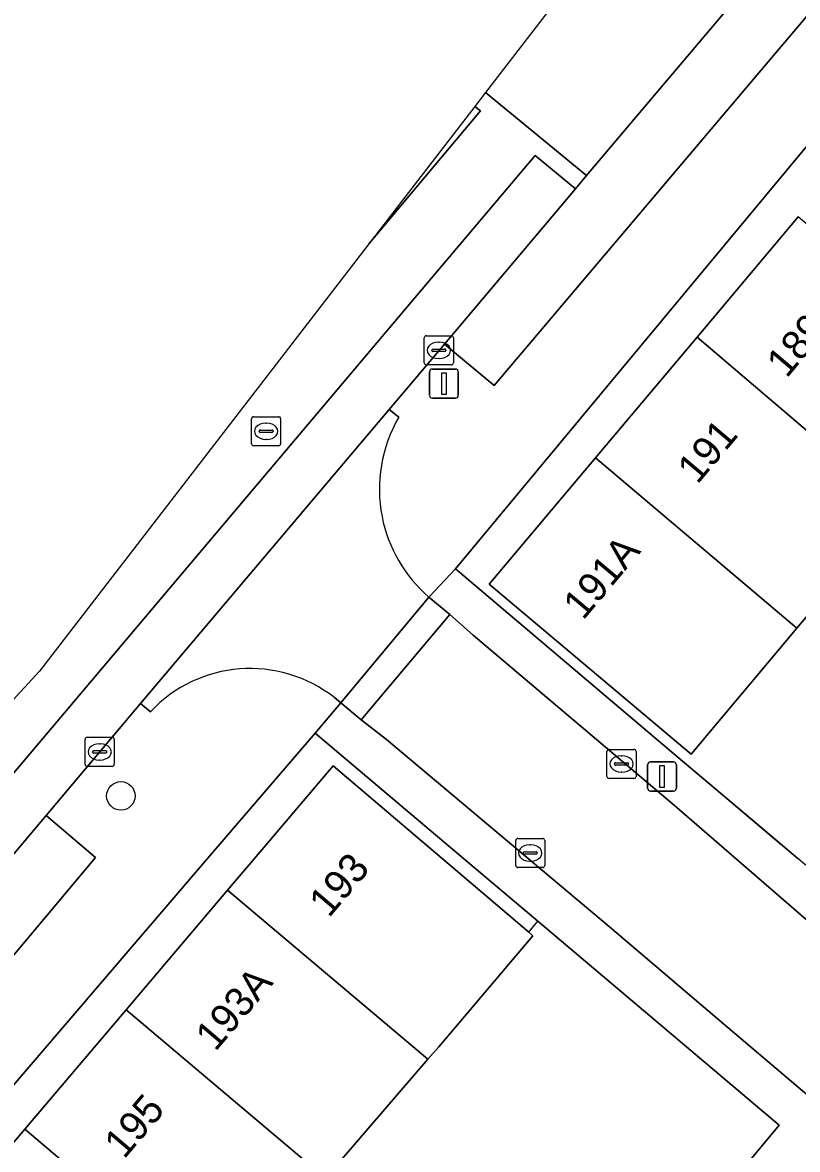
# Model space of a CAD drawing. Extents: x 160349 to 161355, y 381727 to 382854.
# Drawn here: x 160530.95 to 160557.56, y 382240.01 to 382278.69 of the extents above; entities that cross this region are included whole.
import ezdxf

# ---------------------------------------------------------------- set-up
doc = ezdxf.new("R2010")
doc.units = 0
for name, color, linetype in [('IMGEO_Boom', 7, 'Continuous'), ('IMGEO_Erf', 7, 'Continuous'), ('IMGEO_Kolk', 7, 'Continuous'), ('IMGEO_Lichtmast', 7, 'Continuous'), ('IMGEO_Muur', 7, 'Continuous'), ('IMGEO_Pand', 7, 'Continuous'), ('IMGEO_Pand_nummerreeks', 7, 'Continuous'), ('IMGEO_Parkeervlak_open', 7, 'Continuous'), ('IMGEO_Rijbaan_lokaal_gesloten', 7, 'Continuous'), ('IMGEO_Rijbaan_lokaal_open', 7, 'Continuous'), ('IMGEO_Rioolput', 7, 'Continuous'), ('IMGEO_Voetpad_open', 7, 'Continuous')]:
    doc.layers.add(name, color=color, linetype=linetype)

msp = doc.modelspace()

# ---------------------------------------------------------------- linework, layer by layer
at = {"layer": 'IMGEO_Boom'}
msp.add_circle((160534.323, 382252.15), 0.489, dxfattribs=at)
at = {"layer": 'IMGEO_Erf'}
for points in [[(160558.601, 382275.324), (160545.81, 382259.938), (160553.467, 382253.468), (160556.153, 382251.202), (160557.567, 382250)], [(160561.001, 382262.022), (160557.539, 382257.908), (160557.122, 382257.412), (160553.903, 382253.585), (160546.973, 382259.415), (160550.624, 382263.755), (160554.111, 382267.899), (160557.58, 382272.023)], [(160555.404, 382239.017), (160556.93, 382240.845), (160548.642, 382247.847), (160546.093, 382250), (160540.994, 382254.308), (160537.301, 382250), (160526.611, 382237.529)], [(160527.605, 382236.685), (160531.029, 382240.717), (160534.5, 382244.803), (160537.987, 382248.909), (160538.914, 382250), (160541.613, 382253.178), (160545.355, 382250), (160548.33, 382247.474), (160548.474, 382247.351), (160545.238, 382243.541), (160544.869, 382243.113), (160541.347, 382239.029)]]:
    msp.add_lwpolyline(points, dxfattribs=at)
at = {"layer": 'IMGEO_Kolk'}
for p, q in [((160544.743, 382267.017), (160544.743, 382267.869)), ((160544.818, 382267.943), (160545.67, 382267.943)), ((160545.744, 382267.869), (160545.744, 382267.017)), ((160545.002, 382267.437), (160545.002, 382267.449)), ((160545.44, 382267.4), (160545.042, 382267.4)), ((160545.045, 382267.486), (160545.443, 382267.486)), ((160545.231, 382267.723), (160545.256, 382267.723)), ((160545.486, 382267.449), (160545.486, 382267.437)), ((160545.254, 382267.163), (160545.229, 382267.163)), ((160545.67, 382266.943), (160544.818, 382266.943)), ((160533.094, 382253.234), (160533.094, 382254.086)), ((160533.169, 382254.16), (160534.021, 382254.16)), ((160533.582, 382253.94), (160533.607, 382253.94)), ((160534.095, 382254.086), (160534.095, 382253.234)), ((160533.353, 382253.654), (160533.353, 382253.666)), ((160533.791, 382253.617), (160533.393, 382253.617)), ((160533.396, 382253.703), (160533.794, 382253.703)), ((160533.837, 382253.666), (160533.837, 382253.654)), ((160551.017, 382252.821), (160551.017, 382253.673)), ((160551.092, 382253.747), (160551.944, 382253.747)), ((160551.505, 382253.527), (160551.53, 382253.527)), ((160552.018, 382253.673), (160552.018, 382252.821)), ((160534.021, 382253.16), (160533.169, 382253.16)), ((160533.605, 382253.38), (160533.58, 382253.38)), ((160551.276, 382253.241), (160551.276, 382253.253)), ((160551.714, 382253.204), (160551.316, 382253.204)), ((160551.319, 382253.29), (160551.717, 382253.29)), ((160551.76, 382253.253), (160551.76, 382253.241)), ((160551.944, 382252.747), (160551.092, 382252.747)), ((160551.528, 382252.967), (160551.503, 382252.967)), ((160547.882, 382249.764), (160547.882, 382250.616)), ((160547.957, 382250.69), (160548.809, 382250.69)), ((160548.37, 382250.47), (160548.395, 382250.47)), ((160548.883, 382250.616), (160548.883, 382249.764)), ((160548.141, 382250.184), (160548.141, 382250.196)), ((160548.579, 382250.147), (160548.181, 382250.147)), ((160548.184, 382250.233), (160548.582, 382250.233)), ((160548.625, 382250.196), (160548.625, 382250.184)), ((160548.809, 382249.69), (160547.957, 382249.69)), ((160548.393, 382249.91), (160548.368, 382249.91))]:
    msp.add_line(p, q, dxfattribs=at)
for points in [[(160544.743, 382267.017), (160544.743, 382267.869)], [(160544.818, 382267.943), (160545.67, 382267.943)], [(160545.744, 382267.869), (160545.744, 382267.017)], [(160545.67, 382266.943), (160544.818, 382266.943)], [(160533.094, 382253.234), (160533.094, 382254.086)], [(160533.169, 382254.16), (160534.021, 382254.16)], [(160534.095, 382254.086), (160534.095, 382253.234)], [(160551.017, 382252.821), (160551.017, 382253.673)], [(160551.092, 382253.747), (160551.944, 382253.747)], [(160552.018, 382253.673), (160552.018, 382252.821)], [(160534.021, 382253.16), (160533.169, 382253.16)], [(160551.944, 382252.747), (160551.092, 382252.747)], [(160547.882, 382249.764), (160547.882, 382250.616)], [(160547.957, 382250.69), (160548.809, 382250.69)], [(160548.883, 382250.616), (160548.883, 382249.764)], [(160548.809, 382249.69), (160547.957, 382249.69)]]:
    msp.add_lwpolyline(points, dxfattribs=at)
for centre, radius, start, end in [((160544.82, 382267.867), 0.0765, 91.552, 178.448), ((160544.82, 382267.867), 0.0765, 91.552, 178.448), ((160545.668, 382267.867), 0.0765, 1.552, 88.448), ((160545.668, 382267.867), 0.0765, 1.552, 88.448), ((160545.042, 382267.446), 0.0403, 85.8775, 175.7526), ((160545.039, 382267.436), 0.0366, 178.938, 274.7102), ((160545.443, 382267.443), 0.043, 264.8664, 352.4533), ((160545.447, 382267.448), 0.0386, 1.7309, 96.639), ((160544.82, 382267.019), 0.0765, 181.552, 268.448), ((160544.82, 382267.019), 0.0765, 181.552, 268.448), ((160545.668, 382267.019), 0.0765, 271.552, 358.448), ((160545.668, 382267.019), 0.0765, 271.552, 358.448), ((160533.171, 382254.084), 0.0765, 91.552, 178.448), ((160533.171, 382254.084), 0.0765, 91.552, 178.448), ((160534.019, 382254.084), 0.0765, 1.552, 88.448), ((160534.019, 382254.084), 0.0765, 1.552, 88.448), ((160533.393, 382253.663), 0.0403, 85.8775, 175.7526), ((160533.39, 382253.653), 0.0366, 178.938, 274.7102), ((160533.794, 382253.66), 0.043, 264.8664, 352.4533), ((160533.798, 382253.665), 0.0386, 1.7309, 96.639), ((160551.094, 382253.671), 0.0765, 91.552, 178.448), ((160551.094, 382253.671), 0.0765, 91.552, 178.448), ((160551.942, 382253.671), 0.0765, 1.552, 88.448), ((160551.942, 382253.671), 0.0765, 1.552, 88.448), ((160533.171, 382253.236), 0.0765, 181.552, 268.448), ((160533.171, 382253.236), 0.0765, 181.552, 268.448), ((160534.019, 382253.236), 0.0765, 271.552, 358.448), ((160534.019, 382253.236), 0.0765, 271.552, 358.448), ((160551.316, 382253.25), 0.0403, 85.8775, 175.7526), ((160551.313, 382253.24), 0.0366, 178.938, 274.7102), ((160551.717, 382253.247), 0.043, 264.8664, 352.4533), ((160551.721, 382253.252), 0.0386, 1.7309, 96.639), ((160551.094, 382252.823), 0.0765, 181.552, 268.448), ((160551.094, 382252.823), 0.0765, 181.552, 268.448), ((160551.942, 382252.823), 0.0765, 271.552, 358.448), ((160551.942, 382252.823), 0.0765, 271.552, 358.448), ((160547.959, 382250.614), 0.0765, 91.552, 178.448), ((160547.959, 382250.614), 0.0765, 91.552, 178.448), ((160548.807, 382250.614), 0.0765, 1.552, 88.448), ((160548.807, 382250.614), 0.0765, 1.552, 88.448), ((160548.181, 382250.193), 0.0403, 85.8775, 175.7526), ((160548.178, 382250.183), 0.0366, 178.938, 274.7102), ((160548.582, 382250.19), 0.043, 264.8664, 352.4533), ((160548.586, 382250.195), 0.0386, 1.7309, 96.639), ((160547.959, 382249.766), 0.0765, 181.552, 268.448), ((160547.959, 382249.766), 0.0765, 181.552, 268.448), ((160548.807, 382249.766), 0.0765, 271.552, 358.448), ((160548.807, 382249.766), 0.0765, 271.552, 358.448)]:
    msp.add_arc(centre, radius, start, end, dxfattribs=at)
for centre, major_axis, ratio, start_param, end_param in [((160545.23, 382267.443), (-0.387, 0.002), 0.722429, 4.712389, 7.853982), ((160545.255, 382267.443), (-0.39, 0.002), 0.717154, 1.570796, 4.712389), ((160533.581, 382253.66), (-0.387, 0.002), 0.722429, 4.712389, 7.853982), ((160533.606, 382253.66), (-0.39, 0.002), 0.717154, 1.570796, 4.712389), ((160551.504, 382253.247), (-0.387, 0.002), 0.722429, 4.712389, 7.853982), ((160551.529, 382253.247), (-0.39, 0.002), 0.717154, 1.570796, 4.712389), ((160548.369, 382250.19), (-0.387, 0.002), 0.722429, 4.712389, 7.853982), ((160548.394, 382250.19), (-0.39, 0.002), 0.717154, 1.570796, 4.712389)]:
    msp.add_ellipse(centre, major_axis=major_axis, ratio=ratio, start_param=start_param, end_param=end_param, dxfattribs=at)
at = {"layer": 'IMGEO_Lichtmast'}
for p, q in [((160544.92, 382265.9), (160544.92, 382266.7)), ((160544.92, 382266.7), (160544.92, 382265.9)), ((160545.02, 382266.8), (160545.81, 382266.8)), ((160545.81, 382266.8), (160545.02, 382266.8)), ((160545.91, 382266.7), (160545.91, 382265.9)), ((160545.91, 382265.9), (160545.91, 382266.7)), ((160545.81, 382265.8), (160545.02, 382265.8)), ((160545.02, 382265.8), (160545.81, 382265.8)), ((160552.413, 382252.415), (160552.413, 382253.215)), ((160552.413, 382253.215), (160552.413, 382252.415)), ((160552.513, 382253.315), (160553.303, 382253.315)), ((160553.303, 382253.315), (160552.513, 382253.315)), ((160553.403, 382253.215), (160553.403, 382252.415)), ((160553.403, 382252.415), (160553.403, 382253.215)), ((160553.303, 382252.315), (160552.513, 382252.315)), ((160552.513, 382252.315), (160553.303, 382252.315))]:
    msp.add_line(p, q, dxfattribs=at)
for points in [[(160545.34, 382266.675), (160545.49, 382266.675), (160545.49, 382265.925), (160545.34, 382265.925), (160545.34, 382266.675)], [(160552.833, 382253.19), (160552.983, 382253.19), (160552.983, 382252.44), (160552.833, 382252.44), (160552.833, 382253.19)]]:
    msp.add_lwpolyline(points, dxfattribs=at)
for centre, start, end in [((160545.02, 382266.7), 90, 180), ((160545.02, 382266.7), 90, 180), ((160545.81, 382266.7), 0, 90), ((160545.81, 382266.7), 360, 90), ((160545.02, 382265.9), 180, 270), ((160545.02, 382265.9), 180, 270), ((160545.81, 382265.9), 270, 0), ((160545.81, 382265.9), 270, 0), ((160552.513, 382253.215), 90, 180), ((160552.513, 382253.215), 90, 180), ((160553.303, 382253.215), 0, 90), ((160553.303, 382253.215), 360, 90), ((160552.513, 382252.415), 180, 270), ((160552.513, 382252.415), 180, 270), ((160553.303, 382252.415), 270, 0), ((160553.303, 382252.415), 270, 0)]:
    msp.add_arc(centre, 0.1, start, end, dxfattribs=at)
at = {"layer": 'IMGEO_Muur'}
for points in [[(160553.643, 382253.317), (160557.003, 382250.476)], [(160548.33, 382247.474), (160548.642, 382247.847)], [(160548.642, 382247.847), (160556.93, 382240.845), (160555.404, 382239.017)]]:
    msp.add_lwpolyline(points, dxfattribs=at)
at = {"layer": 'IMGEO_Pand'}
for points in [[(160554.111, 382267.899), (160561.001, 382262.022), (160564.486, 382266.164), (160557.58, 382272.023)], [(160557.539, 382257.908), (160561.001, 382262.022), (160554.111, 382267.899), (160550.624, 382263.755)], [(160557.539, 382257.908), (160550.624, 382263.755), (160546.973, 382259.415), (160553.903, 382253.585), (160557.122, 382257.412)], [(160537.987, 382248.909), (160544.869, 382243.113), (160545.238, 382243.541), (160548.474, 382247.351), (160548.33, 382247.474), (160545.355, 382250), (160541.613, 382253.178), (160538.914, 382250)], [(160537.987, 382248.909), (160534.5, 382244.803), (160541.347, 382239.029), (160544.869, 382243.113)], [(160541.347, 382239.029), (160534.5, 382244.803), (160531.029, 382240.717), (160537.826, 382234.945)], [(160537.826, 382234.945), (160531.029, 382240.717), (160527.605, 382236.685), (160526.611, 382237.529), (160526.535, 382237.44), (160534.277, 382230.829), (160536.214, 382229.184), (160539.732, 382233.327)]]:
    msp.add_lwpolyline(points, close=True, dxfattribs=at)
at = {"layer": 'IMGEO_Parkeervlak_open'}
for points in [[(160563.249, 382285.256), (160561.538, 382286.704), (160550.319, 382273.443), (160549.933, 382272.986), (160545.439, 382267.658), (160547.14, 382266.232)], [(160528.591, 382244.246), (160533.45, 382250.04), (160531.752, 382251.474), (160526.868, 382245.691), (160511.347, 382227.324), (160513.09, 382225.901)]]:
    msp.add_lwpolyline(points, close=True, dxfattribs=at)
at = {"layer": 'IMGEO_Rijbaan_lokaal_gesloten'}
for points in [[(160542.854, 382271.114), (160546.674, 382275.658), (160546.482, 382275.816), (160542.854, 382271.114)], [(160491.474, 382203.794), (160492.28, 382204.751), (160493.513, 382206.216), (160494.473, 382207.357), (160510.031, 382225.769), (160511.347, 382227.324), (160526.868, 382245.691), (160531.752, 382251.474), (160534.997, 382255.317), (160543.539, 382265.412), (160545.439, 382267.658), (160549.933, 382272.986), (160548.551, 382274.127), (160544.163, 382268.947), (160491.199, 382206.25)]]:
    msp.add_lwpolyline(points, dxfattribs=at)
at = {"layer": 'IMGEO_Rijbaan_lokaal_open'}
for points in [[(160567.566, 382303.142), (160564.669, 382299.387), (160546.848, 382276.289), (160550.319, 382273.443), (160561.538, 382286.704), (160563.08, 382288.534), (160570.993, 382297.953), (160572.012, 382299.167), (160573.4, 382300.819)], [(160491.199, 382206.25), (160544.163, 382268.947), (160548.551, 382274.127), (160549.933, 382272.986), (160550.319, 382273.443), (160546.848, 382276.289), (160546.482, 382275.816), (160546.674, 382275.658), (160542.854, 382271.114), (160536.882, 382263.373), (160531.527, 382256.432), (160518.337, 382242.093), (160488.191, 382206.418), (160485.768, 382203.713), (160479.16, 382196.897), (160461.421, 382179.236), (160450.854, 382168.735), (160447.11, 382164.665), (160445.256, 382162.81)], [(160543.866, 382265.147), (160543.539, 382265.412), (160534.997, 382255.317), (160535.34, 382255.037)], [(160541.655, 382255.523), (160541.876, 382255.34), (160544.899, 382258.973)], [(160567.189, 382239.935), (160564.871, 382241.937), (160560.156, 382245.921), (160553.337, 382251.819), (160546.421, 382257.67), (160545.617, 382258.378), (160542.577, 382254.762), (160543.44, 382254.08), (160551.105, 382247.654), (160555.02, 382244.323), (160562.487, 382238.003)]]:
    msp.add_lwpolyline(points, dxfattribs=at)
msp.add_lwpolyline([(160545.617, 382258.378), (160544.899, 382258.973), (160541.876, 382255.34), (160542.577, 382254.762)], close=True, dxfattribs=at)
for centre, radius, start, end in [((160548.119, 382262.678), 4.918, 149.8689, 191.0103), ((160548.098, 382262.681), 4.897, 191.0922, 229.2196), ((160538.763, 382251.827), 4.693, 51.9625, 136.8391)]:
    msp.add_arc(centre, radius, start, end, dxfattribs=at)
at = {"layer": 'IMGEO_Rioolput'}
for p, q in [((160538.809, 382264.239), (160538.809, 382265.091)), ((160538.884, 382265.165), (160539.736, 382265.165)), ((160539.81, 382265.091), (160539.81, 382264.239)), ((160539.068, 382264.659), (160539.068, 382264.671)), ((160539.111, 382264.708), (160539.509, 382264.708)), ((160539.297, 382264.945), (160539.322, 382264.945)), ((160539.552, 382264.671), (160539.552, 382264.659)), ((160539.506, 382264.622), (160539.108, 382264.622)), ((160539.32, 382264.385), (160539.295, 382264.385)), ((160539.736, 382264.165), (160538.884, 382264.165))]:
    msp.add_line(p, q, dxfattribs=at)
for points in [[(160538.809, 382264.239), (160538.809, 382265.091)], [(160538.884, 382265.165), (160539.736, 382265.165)], [(160539.81, 382265.091), (160539.81, 382264.239)], [(160539.736, 382264.165), (160538.884, 382264.165)]]:
    msp.add_lwpolyline(points, dxfattribs=at)
for centre, radius, start, end in [((160538.886, 382265.089), 0.0765, 91.552, 178.448), ((160538.886, 382265.089), 0.0765, 91.552, 178.448), ((160539.734, 382265.089), 0.0765, 1.552, 88.448), ((160539.734, 382265.089), 0.0765, 1.552, 88.448), ((160539.108, 382264.668), 0.0403, 85.8775, 175.7526), ((160539.105, 382264.658), 0.0366, 178.938, 274.7102), ((160539.509, 382264.665), 0.043, 264.8664, 352.4533), ((160539.513, 382264.67), 0.0386, 1.7309, 96.639), ((160538.886, 382264.241), 0.0765, 181.552, 268.448), ((160538.886, 382264.241), 0.0765, 181.552, 268.448), ((160539.734, 382264.241), 0.0765, 271.552, 358.448), ((160539.734, 382264.241), 0.0765, 271.552, 358.448)]:
    msp.add_arc(centre, radius, start, end, dxfattribs=at)
for centre, major_axis, ratio, start_param, end_param in [((160539.296, 382264.665), (-0.387, 0.002), 0.722429, 4.712389, 7.853982), ((160539.321, 382264.665), (-0.39, 0.002), 0.717154, 1.570796, 4.712389)]:
    msp.add_ellipse(centre, major_axis=major_axis, ratio=ratio, start_param=start_param, end_param=end_param, dxfattribs=at)
at = {"layer": 'IMGEO_Voetpad_open'}
for points in [[(160544.899, 382258.973), (160544.918, 382258.996), (160545.81, 382259.938), (160558.601, 382275.324), (160559.894, 382276.88), (160560.037, 382277.048), (160563.57, 382281.15), (160567.08, 382285.29), (160570.546, 382289.439), (160574.083, 382293.61), (160581.837, 382304.092), (160586.762, 382310.777), (160586.842, 382310.719), (160588.52, 382312.987), (160588.386, 382313.079), (160593.619, 382320.219), (160595.368, 382322.672)], [(160573.4, 382300.819), (160572.012, 382299.167), (160570.993, 382297.953), (160572.752, 382296.507), (160564.815, 382287.074), (160563.08, 382288.534), (160561.538, 382286.704), (160563.249, 382285.256), (160547.14, 382266.232), (160545.439, 382267.658), (160543.539, 382265.412), (160543.866, 382265.147)], [(160556.153, 382251.202), (160553.467, 382253.468), (160545.81, 382259.938), (160544.918, 382258.996), (160544.899, 382258.973), (160545.617, 382258.378), (160546.421, 382257.67), (160553.337, 382251.819), (160560.156, 382245.921)], [(160493.42, 382200.205), (160494.676, 382201.531), (160497.92, 382204.921), (160500, 382207.094), (160501.458, 382208.617), (160506.834, 382214.235), (160507.36, 382214.859), (160512.016, 382220.381), (160512.124, 382220.51), (160516.043, 382225.114), (160519.539, 382229.221), (160523.058, 382233.355), (160526.535, 382237.44), (160526.611, 382237.529), (160537.301, 382250), (160540.994, 382254.308), (160541.876, 382255.34), (160541.655, 382255.523)], [(160535.34, 382255.037), (160534.997, 382255.317), (160531.752, 382251.474), (160533.45, 382250.04), (160528.591, 382244.246), (160513.09, 382225.901)], [(160543.44, 382254.08), (160542.577, 382254.762), (160541.876, 382255.34), (160540.994, 382254.308), (160546.093, 382250), (160548.642, 382247.847), (160556.93, 382240.845), (160555.404, 382239.017), (160554.636, 382238.104), (160553.054, 382236.222), (160552.508, 382235.573), (160550.831, 382233.579), (160549.153, 382231.581), (160559.424, 382222.918), (160560.815, 382224.738), (160555.205, 382229.439), (160558.058, 382232.762)], [(160562.487, 382238.003), (160555.02, 382244.323), (160551.105, 382247.654), (160543.44, 382254.08)], [(160574.104, 382229.963), (160574.693, 382229.924), (160592.388, 382228.741), (160592.875, 382229.775), (160592.762, 382229.766), (160587.69, 382230.118), (160564.185, 382250), (160564.068, 382250.099), (160563.145, 382250.88), (160562.405, 382250), (160561.849, 382249.339), (160560.447, 382247.566), (160557.567, 382250), (160556.153, 382251.202)]]:
    msp.add_lwpolyline(points, dxfattribs=at)
for centre, radius, start, end in [((160548.119, 382262.678), 4.918, 149.8689, 191.0103), ((160548.098, 382262.681), 4.897, 191.0922, 229.2196), ((160538.763, 382251.827), 4.693, 51.9625, 136.8391)]:
    msp.add_arc(centre, radius, start, end, dxfattribs=at)

# ---------------------------------------------------------------- texts
at = {"layer": 'IMGEO_Pand_nummerreeks'}
for s, rotation, p in [('189B', 49.9258, (160557.186, 382266.459)), ('191', 49.9258, (160554.122, 382262.817)), ('191A', 49.9258, (160550.198, 382258.153)), ('193', 49.659, (160541.467, 382247.939)), ('193A', 49.6573, (160537.567, 382243.348)), ('195', 49.6573, (160534.432, 382239.656))]:
    msp.add_text(s, height=1, rotation=rotation, dxfattribs=at).set_placement(p)

doc.saveas('drawing.dxf')
